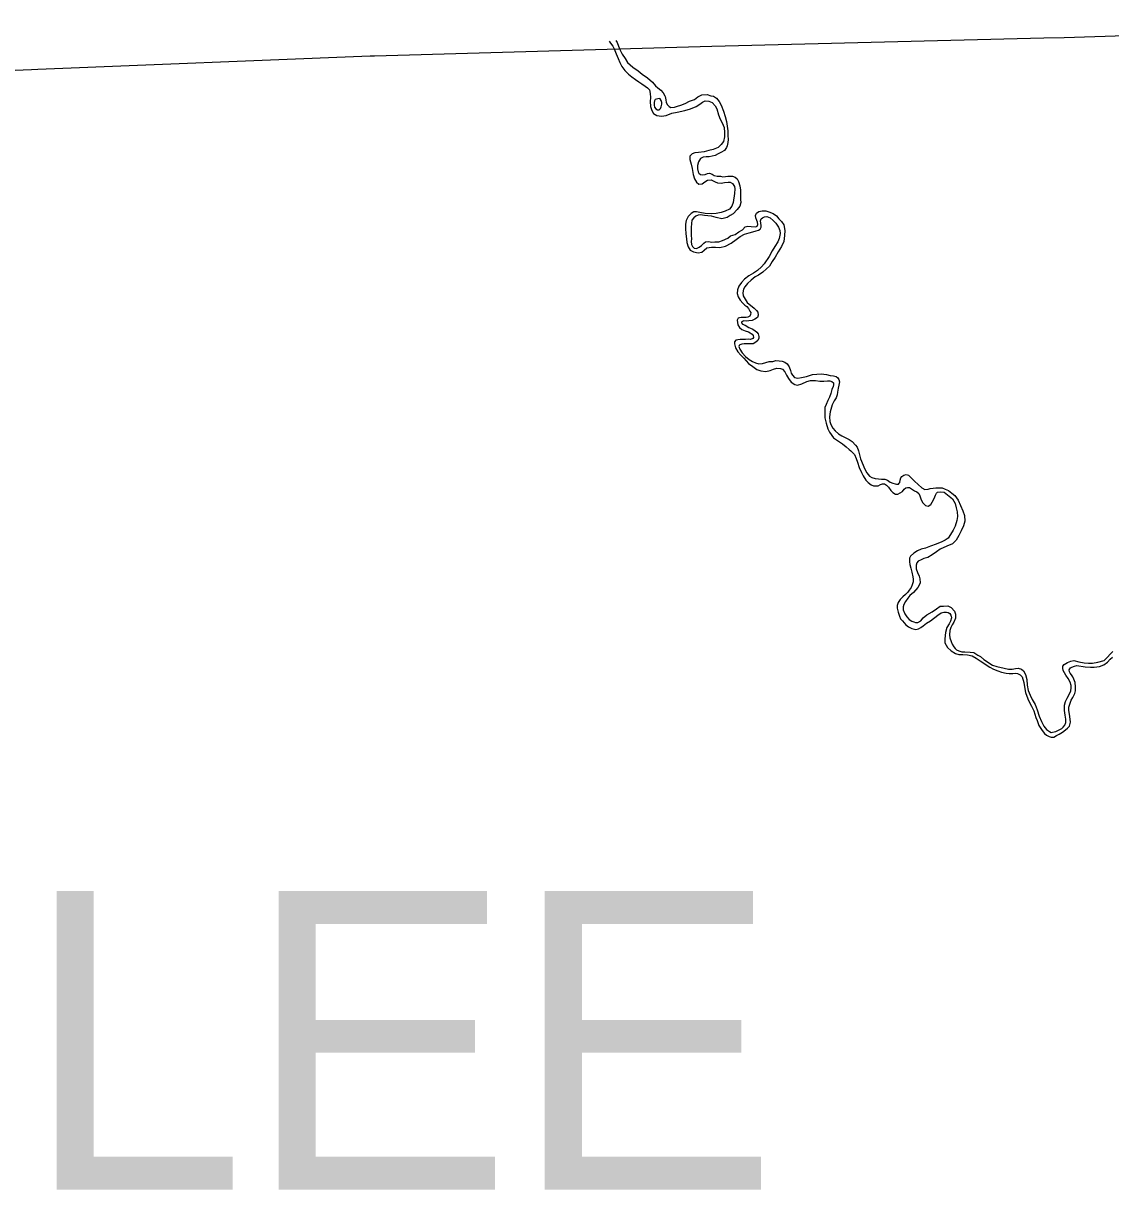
# Model space of a CAD drawing. Extents: x -939622 to -934222, y 1383701 to 1385301.
# Drawn here: x -935826.62 to -935801.12, y 1384231.05 to 1384258.39 of the extents above; entities that cross this region are included whole.
import ezdxf

# ---------------------------------------------------------------- set-up
doc = ezdxf.new("R2010")
doc.units = 0
for name, color, linetype in [('Default', 7, 'Continuous'), ('Level 2', 7, 'Continuous'), ('Level 9', 7, 'Continuous')]:
    doc.layers.add(name, color=color, linetype=linetype)

msp = doc.modelspace()

# ---------------------------------------------------------------- linework, layer by layer
at = {"layer": 'Level 2'}
msp.add_lwpolyline([(-935834.366, 1384256.988), (-935826.431, 1384257.306), (-935826.279, 1384257.313), (-935818.486, 1384257.628), (-935818.39, 1384257.624), (-935810.472, 1384257.852), (-935802.691, 1384258.046), (-935802.215, 1384258.056), (-935794.786, 1384258.297), (-935794.208, 1384258.311), (-935790.897, 1384258.388)], dxfattribs=at)
msp.add_lwpolyline([(-935834.366, 1384256.988), (-935826.431, 1384257.306), (-935826.279, 1384257.313), (-935818.486, 1384257.628), (-935818.39, 1384257.624), (-935810.472, 1384257.852), (-935802.691, 1384258.046), (-935802.215, 1384258.056), (-935794.786, 1384258.297), (-935794.208, 1384258.311), (-935790.897, 1384258.388)], dxfattribs=at)
at = {"layer": 'Level 9'}
for points in [[(-935812.887, 1384257.967), (-935812.849, 1384257.923), (-935812.799, 1384257.852), (-935812.767, 1384257.787), (-935812.716, 1384257.671), (-935812.674, 1384257.561), (-935812.632, 1384257.469), (-935812.585, 1384257.377), (-935812.513, 1384257.28), (-935812.433, 1384257.198), (-935812.35, 1384257.131), (-935812.265, 1384257.07), (-935812.191, 1384257.015), (-935812.118, 1384256.966), (-935812.042, 1384256.915), (-935811.981, 1384256.877), (-935811.937, 1384256.827), (-935811.923, 1384256.744), (-935811.918, 1384256.65), (-935811.921, 1384256.554), (-935811.911, 1384256.437), (-935811.885, 1384256.348), (-935811.841, 1384256.274), (-935811.765, 1384256.228), (-935811.654, 1384256.213), (-935811.549, 1384256.231), (-935811.413, 1384256.28), (-935811.291, 1384256.305), (-935811.109, 1384256.343), (-935810.979, 1384256.38), (-935810.846, 1384256.441), (-935810.757, 1384256.494), (-935810.693, 1384256.538), (-935810.631, 1384256.573), (-935810.547, 1384256.564), (-935810.471, 1384256.533), (-935810.394, 1384256.457), (-935810.356, 1384256.38), (-935810.319, 1384256.245), (-935810.277, 1384256.138), (-935810.233, 1384256.058), (-935810.188, 1384255.948), (-935810.176, 1384255.831), (-935810.179, 1384255.729), (-935810.206, 1384255.617), (-935810.258, 1384255.549), (-935810.331, 1384255.481), (-935810.443, 1384255.43), (-935810.544, 1384255.406), (-935810.657, 1384255.373), (-935810.785, 1384255.357), (-935810.878, 1384255.354), (-935810.94, 1384255.331), (-935810.992, 1384255.276), (-935810.993, 1384255.195), (-935810.957, 1384255.09), (-935810.936, 1384254.983), (-935810.912, 1384254.848), (-935810.879, 1384254.744), (-935810.837, 1384254.661), (-935810.779, 1384254.614), (-935810.699, 1384254.629), (-935810.64, 1384254.672), (-935810.578, 1384254.71), (-935810.492, 1384254.716), (-935810.401, 1384254.676), (-935810.34, 1384254.651), (-935810.253, 1384254.644), (-935810.176, 1384254.656), (-935810.095, 1384254.664), (-935810.047, 1384254.665), (-935809.989, 1384254.634), (-935809.948, 1384254.566), (-935809.938, 1384254.506), (-935809.944, 1384254.401), (-935809.974, 1384254.189), (-935810.007, 1384254.104), (-935810.059, 1384254.034), (-935810.166, 1384253.985), (-935810.26, 1384253.953), (-935810.371, 1384253.928), (-935810.49, 1384253.922), (-935810.634, 1384253.933), (-935810.755, 1384253.956), (-935810.833, 1384253.966), (-935810.896, 1384253.967), (-935810.963, 1384253.929)], [(-935812.727, 1384257.988), (-935812.699, 1384257.939), (-935812.664, 1384257.85), (-935812.622, 1384257.755), (-935812.575, 1384257.666), (-935812.509, 1384257.56), (-935812.453, 1384257.471), (-935812.33, 1384257.357), (-935812.202, 1384257.277), (-935812.11, 1384257.198), (-935811.984, 1384257.112), (-935811.865, 1384257.007), (-935811.799, 1384256.924), (-935811.744, 1384256.872), (-935811.668, 1384256.823), (-935811.615, 1384256.761), (-935811.58, 1384256.69), (-935811.574, 1384256.675), (-935811.557, 1384256.595), (-935811.543, 1384256.532), (-935811.517, 1384256.479), (-935811.477, 1384256.438), (-935811.435, 1384256.412), (-935811.354, 1384256.42), (-935811.28, 1384256.443), (-935811.203, 1384256.47), (-935811.102, 1384256.512), (-935810.996, 1384256.566), (-935810.883, 1384256.605), (-935810.804, 1384256.667), (-935810.707, 1384256.712), (-935810.587, 1384256.719), (-935810.496, 1384256.691)], [(-935811.77, 1384256.613), (-935811.802, 1384256.6), (-935811.819, 1384256.572), (-935811.83, 1384256.53), (-935811.829, 1384256.47), (-935811.818, 1384256.425), (-935811.787, 1384256.381), (-935811.751, 1384256.358), (-935811.709, 1384256.362), (-935811.683, 1384256.39), (-935811.666, 1384256.429)], [(-935811.666, 1384256.429), (-935811.652, 1384256.49), (-935811.651, 1384256.535), (-935811.661, 1384256.577), (-935811.689, 1384256.618), (-935811.71, 1384256.629), (-935811.77, 1384256.613)], [(-935810.496, 1384256.691), (-935810.436, 1384256.681), (-935810.369, 1384256.635), (-935810.307, 1384256.555), (-935810.257, 1384256.467), (-935810.199, 1384256.33), (-935810.165, 1384256.202), (-935810.135, 1384256.088), (-935810.117, 1384255.975), (-935810.102, 1384255.864), (-935810.099, 1384255.759), (-935810.096, 1384255.668), (-935810.097, 1384255.593), (-935810.119, 1384255.514), (-935810.133, 1384255.475), (-935810.182, 1384255.407), (-935810.264, 1384255.36), (-935810.326, 1384255.328), (-935810.397, 1384255.293), (-935810.468, 1384255.273), (-935810.537, 1384255.262), (-935810.609, 1384255.257), (-935810.677, 1384255.252), (-935810.745, 1384255.217), (-935810.788, 1384255.143), (-935810.813, 1384255.058), (-935810.81, 1384254.974), (-935810.796, 1384254.908), (-935810.78, 1384254.873), (-935810.744, 1384254.844), (-935810.687, 1384254.833), (-935810.636, 1384254.844), (-935810.574, 1384254.87), (-935810.532, 1384254.877), (-935810.468, 1384254.849), (-935810.423, 1384254.823), (-935810.353, 1384254.807), (-935810.276, 1384254.806), (-935810.218, 1384254.793), (-935810.153, 1384254.798), (-935810.099, 1384254.802), (-935810.042, 1384254.807), (-935809.988, 1384254.802), (-935809.925, 1384254.78), (-935809.881, 1384254.739), (-935809.847, 1384254.68), (-935809.817, 1384254.579), (-935809.802, 1384254.477), (-935809.805, 1384254.357), (-935809.805, 1384254.26), (-935809.794, 1384254.186), (-935809.819, 1384254.101), (-935809.885, 1384254.027), (-935809.978, 1384253.922), (-935810.043, 1384253.881), (-935810.116, 1384253.836), (-935810.238, 1384253.803), (-935810.374, 1384253.835), (-935810.48, 1384253.871), (-935810.573, 1384253.877), (-935810.651, 1384253.887), (-935810.738, 1384253.897), (-935810.798, 1384253.895), (-935810.851, 1384253.869), (-935810.901, 1384253.832), (-935810.941, 1384253.777), (-935810.954, 1384253.698), (-935810.957, 1384253.599), (-935810.957, 1384253.472), (-935810.961, 1384253.418), (-935810.956, 1384253.334), (-935810.963, 1384253.274), (-935810.955, 1384253.205), (-935810.93, 1384253.157), (-935810.893, 1384253.116), (-935810.833, 1384253.112), (-935810.773, 1384253.138), (-935810.721, 1384253.182), (-935810.665, 1384253.234), (-935810.621, 1384253.263), (-935810.553, 1384253.271), (-935810.474, 1384253.258), (-935810.406, 1384253.263), (-935810.31, 1384253.269), (-935810.224, 1384253.301), (-935810.103, 1384253.35), (-935810.035, 1384253.403), (-935809.932, 1384253.439), (-935809.843, 1384253.498), (-935809.755, 1384253.549), (-935809.694, 1384253.62), (-935809.632, 1384253.634), (-935809.554, 1384253.627), (-935809.443, 1384253.618), (-935809.41, 1384253.637), (-935809.399, 1384253.674), (-935809.407, 1384253.728), (-935809.42, 1384253.766), (-935809.44, 1384253.826), (-935809.45, 1384253.88), (-935809.428, 1384253.94)], [(-935810.963, 1384253.929), (-935811.033, 1384253.858), (-935811.079, 1384253.767), (-935811.094, 1384253.682), (-935811.097, 1384253.577), (-935811.085, 1384253.457), (-935811.066, 1384253.337), (-935811.064, 1384253.247), (-935811.031, 1384253.149), (-935810.981, 1384253.069), (-935810.908, 1384253.029), (-935810.797, 1384253.008), (-935810.713, 1384253.025), (-935810.655, 1384253.072), (-935810.59, 1384253.125), (-935810.48, 1384253.143), (-935810.393, 1384253.14), (-935810.288, 1384253.134), (-935810.154, 1384253.165), (-935810.025, 1384253.232), (-935809.907, 1384253.322), (-935809.81, 1384253.388), (-935809.707, 1384253.442), (-935809.603, 1384253.478), (-935809.514, 1384253.502), (-935809.434, 1384253.522), (-935809.38, 1384253.536), (-935809.339, 1384253.561), (-935809.32, 1384253.607), (-935809.318, 1384253.646), (-935809.325, 1384253.706), (-935809.333, 1384253.757), (-935809.322, 1384253.805), (-935809.284, 1384253.83), (-935809.237, 1384253.85), (-935809.183, 1384253.857), (-935809.107, 1384253.832), (-935809.037, 1384253.765), (-935808.972, 1384253.701), (-935808.912, 1384253.609), (-935808.883, 1384253.529), (-935808.875, 1384253.46), (-935808.893, 1384253.342), (-935808.927, 1384253.266), (-935808.998, 1384253.156), (-935809.061, 1384253.052), (-935809.13, 1384252.921), (-935809.245, 1384252.752), (-935809.314, 1384252.678), (-935809.408, 1384252.594), (-935809.502, 1384252.531), (-935809.608, 1384252.468), (-935809.707, 1384252.39), (-935809.78, 1384252.315), (-935809.846, 1384252.226), (-935809.871, 1384252.141), (-935809.878, 1384252.057), (-935809.857, 1384251.979), (-935809.81, 1384251.9), (-935809.752, 1384251.832), (-935809.702, 1384251.785), (-935809.656, 1384251.748), (-935809.619, 1384251.704), (-935809.582, 1384251.645), (-935809.565, 1384251.606), (-935809.567, 1384251.561), (-935809.581, 1384251.524), (-935809.631, 1384251.502), (-935809.673, 1384251.492), (-935809.736, 1384251.493), (-935809.79, 1384251.491), (-935809.826, 1384251.487), (-935809.858, 1384251.474), (-935809.881, 1384251.431), (-935809.876, 1384251.377), (-935809.863, 1384251.321), (-935809.828, 1384251.262), (-935809.776, 1384251.215), (-935809.691, 1384251.184), (-935809.619, 1384251.153), (-935809.573, 1384251.134), (-935809.53, 1384251.102), (-935809.506, 1384251.072), (-935809.498, 1384251.027), (-935809.515, 1384250.997), (-935809.569, 1384250.98), (-935809.626, 1384250.982), (-935809.685, 1384250.977), (-935809.754, 1384250.978), (-935809.811, 1384250.976), (-935809.868, 1384250.972), (-935809.913, 1384250.958), (-935809.941, 1384250.922), (-935809.946, 1384250.873), (-935809.919, 1384250.781), (-935809.869, 1384250.686), (-935809.798, 1384250.607), (-935809.727, 1384250.537), (-935809.613, 1384250.411), (-935809.518, 1384250.341), (-935809.423, 1384250.275)], [(-935809.428, 1384253.94), (-935809.375, 1384253.975), (-935809.298, 1384253.992), (-935809.211, 1384253.992), (-935809.138, 1384253.973), (-935809.041, 1384253.931), (-935808.962, 1384253.876), (-935808.906, 1384253.802), (-935808.844, 1384253.744), (-935808.788, 1384253.667), (-935808.767, 1384253.535), (-935808.769, 1384253.415), (-935808.789, 1384253.276), (-935808.843, 1384253.16), (-935808.917, 1384253.029), (-935808.994, 1384252.909), (-935809.063, 1384252.808), (-935809.126, 1384252.695), (-935809.19, 1384252.633), (-935809.278, 1384252.558), (-935809.384, 1384252.486), (-935809.46, 1384252.442), (-935809.557, 1384252.364), (-935809.642, 1384252.289), (-935809.702, 1384252.212), (-935809.731, 1384252.158), (-935809.746, 1384252.07), (-935809.738, 1384252.001), (-935809.694, 1384251.921), (-935809.644, 1384251.841), (-935809.482, 1384251.711), (-935809.426, 1384251.658), (-935809.398, 1384251.617), (-935809.387, 1384251.545), (-935809.407, 1384251.493), (-935809.468, 1384251.452), (-935809.533, 1384251.423), (-935809.608, 1384251.415), (-935809.671, 1384251.41), (-935809.722, 1384251.418), (-935809.76, 1384251.399), (-935809.781, 1384251.386), (-935809.777, 1384251.365), (-935809.756, 1384251.339), (-935809.695, 1384251.314), (-935809.607, 1384251.259), (-935809.531, 1384251.228), (-935809.467, 1384251.188), (-935809.418, 1384251.15), (-935809.387, 1384251.106), (-935809.373, 1384251.046), (-935809.375, 1384251.007), (-935809.4, 1384250.952), (-935809.444, 1384250.912), (-935809.503, 1384250.877), (-935809.575, 1384250.875), (-935809.641, 1384250.876), (-935809.716, 1384250.877), (-935809.769, 1384250.866), (-935809.817, 1384250.853), (-935809.837, 1384250.84), (-935809.842, 1384250.81), (-935809.823, 1384250.751), (-935809.761, 1384250.665), (-935809.683, 1384250.58), (-935809.603, 1384250.507), (-935809.524, 1384250.458), (-935809.454, 1384250.43), (-935809.376, 1384250.409), (-935809.289, 1384250.414), (-935809.132, 1384250.458), (-935809.048, 1384250.463), (-935808.977, 1384250.483), (-935808.899, 1384250.476), (-935808.83, 1384250.469), (-935808.763, 1384250.444), (-935808.708, 1384250.407), (-935808.664, 1384250.336), (-935808.632, 1384250.253), (-935808.615, 1384250.19), (-935808.584, 1384250.143), (-935808.538, 1384250.09), (-935808.459, 1384250.074), (-935808.376, 1384250.085), (-935808.254, 1384250.11), (-935808.114, 1384250.153), (-935808.016, 1384250.168), (-935807.914, 1384250.174), (-935807.788, 1384250.153), (-935807.704, 1384250.135), (-935807.625, 1384250.122), (-935807.559, 1384250.109), (-935807.522, 1384250.08), (-935807.494, 1384250.042), (-935807.478, 1384249.982), (-935807.494, 1384249.909), (-935807.513, 1384249.84), (-935807.525, 1384249.746), (-935807.535, 1384249.683), (-935807.563, 1384249.607), (-935807.606, 1384249.539)], [(-935809.423, 1384250.275), (-935809.329, 1384250.244), (-935809.206, 1384250.23), (-935809.111, 1384250.248), (-935809.028, 1384250.283), (-935808.954, 1384250.306), (-935808.867, 1384250.297), (-935808.822, 1384250.283), (-935808.763, 1384250.219), (-935808.722, 1384250.139), (-935808.681, 1384250.065), (-935808.618, 1384249.976), (-935808.53, 1384249.925), (-935808.464, 1384249.906), (-935808.366, 1384249.941), (-935808.25, 1384249.99), (-935808.158, 1384250.02), (-935808.042, 1384250.017), (-935807.942, 1384250.002), (-935807.849, 1384249.998), (-935807.766, 1384250.007), (-935807.709, 1384250.005), (-935807.658, 1384249.995), (-935807.624, 1384249.963), (-935807.619, 1384249.912), (-935807.627, 1384249.878), (-935807.661, 1384249.802), (-935807.683, 1384249.708), (-935807.713, 1384249.629), (-935807.753, 1384249.55), (-935807.798, 1384249.456), (-935807.823, 1384249.38), (-935807.823, 1384249.28), (-935807.822, 1384249.139), (-935807.798, 1384249.016), (-935807.755, 1384248.882), (-935807.72, 1384248.808), (-935807.623, 1384248.676), (-935807.41, 1384248.531), (-935807.327, 1384248.462), (-935807.256, 1384248.398), (-935807.216, 1384248.366), (-935807.174, 1384248.331), (-935807.133, 1384248.281), (-935807.092, 1384248.186), (-935807.062, 1384248.099), (-935807.02, 1384247.977), (-935806.963, 1384247.862), (-935806.924, 1384247.779), (-935806.868, 1384247.684), (-935806.812, 1384247.628), (-935806.739, 1384247.567), (-935806.681, 1384247.551), (-935806.606, 1384247.544), (-935806.571, 1384247.551), (-935806.518, 1384247.577), (-935806.476, 1384247.593), (-935806.425, 1384247.594), (-935806.376, 1384247.563), (-935806.33, 1384247.516), (-935806.277, 1384247.439), (-935806.231, 1384247.39), (-935806.167, 1384247.349), (-935806.11, 1384247.351), (-935806.057, 1384247.38), (-935806.007, 1384247.414), (-935805.967, 1384247.472), (-935805.923, 1384247.501), (-935805.887, 1384247.511), (-935805.842, 1384247.506), (-935805.772, 1384247.46), (-935805.72, 1384247.428), (-935805.671, 1384247.406), (-935805.625, 1384247.371), (-935805.597, 1384247.315), (-935805.567, 1384247.216), (-935805.529, 1384247.148), (-935805.465, 1384247.084), (-935805.399, 1384247.074), (-935805.337, 1384247.109), (-935805.277, 1384247.222), (-935805.246, 1384247.289), (-935805.232, 1384247.328), (-935805.209, 1384247.374), (-935805.183, 1384247.402), (-935805.114, 1384247.407), (-935805.027, 1384247.397), (-935804.835, 1384247.246), (-935804.769, 1384247.137), (-935804.742, 1384247.035), (-935804.721, 1384246.937), (-935804.718, 1384246.832), (-935804.73, 1384246.735), (-935804.768, 1384246.602), (-935804.817, 1384246.507), (-935804.877, 1384246.406), (-935804.937, 1384246.323), (-935805.002, 1384246.276), (-935805.081, 1384246.232), (-935805.212, 1384246.177), (-935805.345, 1384246.131)], [(-935807.606, 1384249.539), (-935807.651, 1384249.445), (-935807.7, 1384249.278), (-935807.715, 1384249.166), (-935807.709, 1384249.058), (-935807.686, 1384248.984), (-935807.636, 1384248.898), (-935807.58, 1384248.836), (-935807.509, 1384248.766), (-935807.427, 1384248.717), (-935807.336, 1384248.675), (-935807.254, 1384248.635), (-935807.187, 1384248.589), (-935807.104, 1384248.501), (-935807.066, 1384248.457), (-935807.037, 1384248.371), (-935807.01, 1384248.275), (-935806.987, 1384248.177), (-935806.887, 1384247.936), (-935806.837, 1384247.85), (-935806.778, 1384247.774), (-935806.72, 1384247.742), (-935806.644, 1384247.721), (-935806.569, 1384247.714), (-935806.5, 1384247.707), (-935806.419, 1384247.7), (-935806.359, 1384247.681), (-935806.295, 1384247.634), (-935806.231, 1384247.612), (-935806.18, 1384247.596), (-935806.144, 1384247.588), (-935806.096, 1384247.586), (-935806.081, 1384247.607), (-935806.07, 1384247.629), (-935806.059, 1384247.683), (-935806.046, 1384247.732), (-935806.017, 1384247.769), (-935805.97, 1384247.8), (-935805.922, 1384247.81), (-935805.862, 1384247.797), (-935805.803, 1384247.736), (-935805.72, 1384247.657), (-935805.634, 1384247.575), (-935805.551, 1384247.502), (-935805.478, 1384247.465), (-935805.404, 1384247.467), (-935805.353, 1384247.481), (-935805.282, 1384247.495), (-935805.219, 1384247.497), (-935805.144, 1384247.502), (-935805.072, 1384247.501), (-935805.003, 1384247.47), (-935804.924, 1384247.436), (-935804.844, 1384247.378), (-935804.78, 1384247.32), (-935804.699, 1384247.211), (-935804.587, 1384246.962), (-935804.548, 1384246.855), (-935804.544, 1384246.719), (-935804.571, 1384246.61), (-935804.625, 1384246.492), (-935804.684, 1384246.385), (-935804.747, 1384246.271), (-935804.835, 1384246.188), (-935804.968, 1384246.13), (-935805.121, 1384246.062), (-935805.21, 1384246.003), (-935805.306, 1384245.931), (-935805.412, 1384245.87), (-935805.501, 1384245.841), (-935805.564, 1384245.815), (-935805.638, 1384245.783), (-935805.669, 1384245.743), (-935805.686, 1384245.691), (-935805.683, 1384245.601), (-935805.654, 1384245.518), (-935805.613, 1384245.432), (-935805.596, 1384245.369), (-935805.59, 1384245.273), (-935805.604, 1384245.236), (-935805.644, 1384245.166), (-935805.748, 1384245.046), (-935805.83, 1384244.98), (-935805.882, 1384244.913), (-935805.934, 1384244.839), (-935805.974, 1384244.766), (-935805.99, 1384244.708), (-935805.986, 1384244.639), (-935805.95, 1384244.547), (-935805.9, 1384244.479), (-935805.848, 1384244.418), (-935805.787, 1384244.377), (-935805.738, 1384244.358), (-935805.699, 1384244.347), (-935805.645, 1384244.345), (-935805.574, 1384244.386), (-935805.522, 1384244.454), (-935805.431, 1384244.523), (-935805.305, 1384244.596), (-935805.205, 1384244.662), (-935805.12, 1384244.724)], [(-935805.345, 1384246.131), (-935805.463, 1384246.085), (-935805.565, 1384246.062), (-935805.656, 1384246.02), (-935805.742, 1384245.969), (-935805.82, 1384245.898), (-935805.837, 1384245.849), (-935805.841, 1384245.768), (-935805.833, 1384245.702), (-935805.81, 1384245.621), (-935805.786, 1384245.526), (-935805.762, 1384245.418), (-935805.754, 1384245.361), (-935805.756, 1384245.298), (-935805.775, 1384245.229), (-935805.803, 1384245.168), (-935805.846, 1384245.1), (-935805.881, 1384245.057), (-935805.936, 1384244.998), (-935805.994, 1384244.946), (-935806.061, 1384244.88), (-935806.107, 1384244.813), (-935806.132, 1384244.743), (-935806.127, 1384244.683), (-935806.104, 1384244.588), (-935806.071, 1384244.495), (-935806.049, 1384244.433), (-935806.008, 1384244.38), (-935805.925, 1384244.292), (-935805.867, 1384244.246), (-935805.782, 1384244.2), (-935805.694, 1384244.178), (-935805.626, 1384244.192), (-935805.573, 1384244.224), (-935805.523, 1384244.267), (-935805.441, 1384244.33), (-935805.344, 1384244.387), (-935805.177, 1384244.518), (-935805.094, 1384244.568), (-935805.032, 1384244.585), (-935804.975, 1384244.59), (-935804.933, 1384244.582), (-935804.896, 1384244.553), (-935804.871, 1384244.518), (-935804.862, 1384244.491), (-935804.858, 1384244.455), (-935804.876, 1384244.379), (-935804.913, 1384244.309), (-935804.965, 1384244.223), (-935804.998, 1384244.111), (-935805.014, 1384243.96), (-935805.009, 1384243.867), (-935804.949, 1384243.758), (-935804.86, 1384243.679), (-935804.759, 1384243.619), (-935804.686, 1384243.591), (-935804.588, 1384243.594), (-935804.48, 1384243.585), (-935804.374, 1384243.564), (-935804.277, 1384243.506), (-935804.182, 1384243.443), (-935803.96, 1384243.299), (-935803.869, 1384243.254), (-935803.769, 1384243.211), (-935803.681, 1384243.181), (-935803.575, 1384243.157), (-935803.503, 1384243.15), (-935803.413, 1384243.149), (-935803.351, 1384243.154), (-935803.306, 1384243.146), (-935803.242, 1384243.121), (-935803.196, 1384243.068), (-935803.156, 1384242.934), (-935803.144, 1384242.835), (-935803.117, 1384242.707), (-935803.09, 1384242.62), (-935803.048, 1384242.513), (-935802.976, 1384242.38), (-935802.928, 1384242.276), (-935802.878, 1384242.115), (-935802.849, 1384242.044), (-935802.807, 1384241.928), (-935802.763, 1384241.86), (-935802.732, 1384241.81), (-935802.673, 1384241.745), (-935802.624, 1384241.705), (-935802.566, 1384241.67), (-935802.521, 1384241.656), (-935802.455, 1384241.658), (-935802.39, 1384241.696), (-935802.328, 1384241.725), (-935802.252, 1384241.772), (-935802.181, 1384241.826), (-935802.132, 1384241.866), (-935802.088, 1384241.918), (-935802.064, 1384242.006), (-935802.072, 1384242.081), (-935802.09, 1384242.192), (-935802.105, 1384242.285), (-935802.101, 1384242.363), (-935802.079, 1384242.43)], [(-935805.12, 1384244.724), (-935805.039, 1384244.729), (-935804.943, 1384244.738), (-935804.861, 1384244.692), (-935804.784, 1384244.613), (-935804.761, 1384244.542), (-935804.761, 1384244.446), (-935804.801, 1384244.348), (-935804.841, 1384244.287), (-935804.869, 1384244.229), (-935804.894, 1384244.156), (-935804.903, 1384244.057), (-935804.895, 1384243.982), (-935804.866, 1384243.901), (-935804.84, 1384243.833), (-935804.802, 1384243.777), (-935804.771, 1384243.733), (-935804.734, 1384243.701), (-935804.68, 1384243.681), (-935804.613, 1384243.656), (-935804.542, 1384243.655), (-935804.416, 1384243.647), (-935804.332, 1384243.643), (-935804.237, 1384243.58), (-935804.176, 1384243.548), (-935804.096, 1384243.479), (-935803.895, 1384243.346), (-935803.795, 1384243.313), (-935803.618, 1384243.273), (-935803.521, 1384243.254), (-935803.431, 1384243.251), (-935803.354, 1384243.265), (-935803.288, 1384243.273), (-935803.213, 1384243.251), (-935803.164, 1384243.214), (-935803.122, 1384243.122), (-935803.089, 1384243.011), (-935803.079, 1384242.873), (-935803.055, 1384242.748), (-935803.013, 1384242.638), (-935802.962, 1384242.543), (-935802.893, 1384242.422), (-935802.844, 1384242.294), (-935802.798, 1384242.151), (-935802.744, 1384242.02), (-935802.687, 1384241.916), (-935802.625, 1384241.837), (-935802.558, 1384241.791), (-935802.518, 1384241.768), (-935802.485, 1384241.772), (-935802.405, 1384241.789), (-935802.349, 1384241.818), (-935802.269, 1384241.859), (-935802.234, 1384241.893), (-935802.197, 1384241.939), (-935802.177, 1384242.003), (-935802.177, 1384242.081), (-935802.188, 1384242.171), (-935802.206, 1384242.282), (-935802.202, 1384242.348), (-935802.204, 1384242.405), (-935802.182, 1384242.496), (-935802.146, 1384242.572), (-935802.089, 1384242.67), (-935802.055, 1384242.743), (-935802.048, 1384242.81), (-935802.049, 1384242.87), (-935802.072, 1384242.947), (-935802.12, 1384243.03), (-935802.173, 1384243.107), (-935802.207, 1384243.163), (-935802.236, 1384243.222), (-935802.246, 1384243.27), (-935802.242, 1384243.321), (-935802.216, 1384243.361), (-935802.136, 1384243.406), (-935802.059, 1384243.441), (-935801.985, 1384243.455), (-935801.87, 1384243.419), (-935801.744, 1384243.396), (-935801.642, 1384243.393), (-935801.546, 1384243.392), (-935801.421, 1384243.411), (-935801.278, 1384243.457), (-935801.202, 1384243.523), (-935801.127, 1384243.606), (-935801.069, 1384243.662)], [(-935802.079, 1384242.43), (-935802.048, 1384242.521), (-935802.008, 1384242.588), (-935801.966, 1384242.677), (-935801.95, 1384242.746), (-935801.947, 1384242.84), (-935801.955, 1384242.936), (-935801.987, 1384243.016), (-935802.013, 1384243.072), (-935802.041, 1384243.117), (-935802.075, 1384243.158), (-935802.088, 1384243.19), (-935802.093, 1384243.238), (-935802.064, 1384243.281), (-935802.031, 1384243.297), (-935801.972, 1384243.317), (-935801.913, 1384243.334), (-935801.72, 1384243.306), (-935801.597, 1384243.301), (-935801.507, 1384243.294), (-935801.382, 1384243.316), (-935801.281, 1384243.352), (-935801.199, 1384243.414), (-935801.136, 1384243.488), (-935801.077, 1384243.535)]]:
    msp.add_lwpolyline(points, dxfattribs=at)

# ---------------------------------------------------------------- texts
at = {"layer": 'Default'}
msp.add_text('LEE', height=7, dxfattribs=at).set_placement((-935826.612, 1384231.051))

doc.saveas('drawing.dxf')
